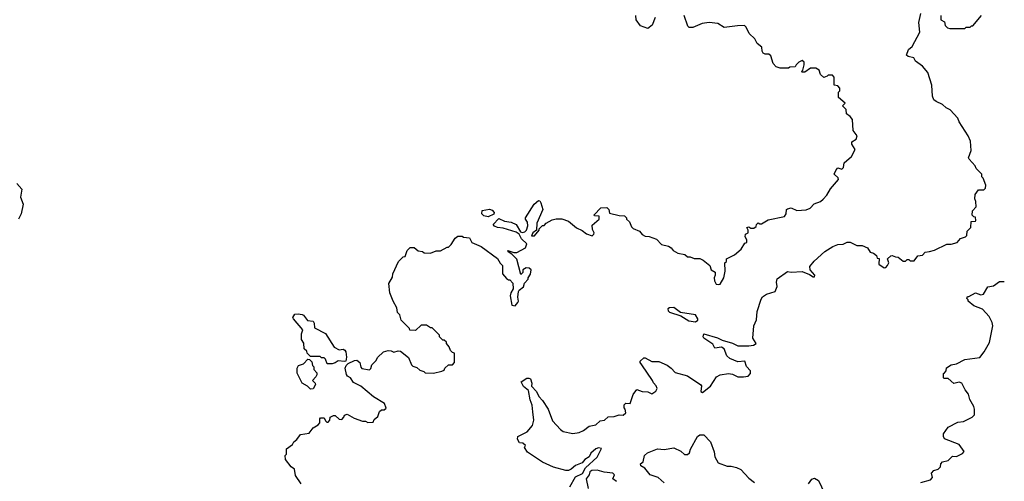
# Model space of a CAD drawing. Extents: x 1861455 to 2058065, y 200073 to 437907.
# Tile 399 of 574: x 2005846 to 2013055, y 308577 to 311955. Entities that reach past the tile are written whole.
import ezdxf

# ---------------------------------------------------------------- set-up
doc = ezdxf.new("R2010")
doc.units = 0

msp = doc.modelspace()

# ---------------------------------------------------------------- linework, layer by layer
at = {"layer": '0CON05XD'}
for points in [[(2009873.9, 308536.1), (2009915, 308608.8), (2009965.6, 308634.4), (2009988.9, 308675), (2010075, 308753.5), (2010105.8, 308815.8), (2010085, 308821.9), (2010065, 308814.4), (2010028.5, 308781.5), (2010014.4, 308755), (2009985, 308736.2), (2009965, 308712.3), (2009916.5, 308693.5), (2009885, 308664.4), (2009865, 308656), (2009845, 308656.2), (2009755, 308681.2), (2009675, 308716.2), (2009565, 308790), (2009543, 308823), (2009548.3, 308838.3), (2009530, 308855), (2009505, 308857.5), (2009490, 308885), (2009493.3, 308905), (2009560.5, 308939.5), (2009600, 308985), (2009611.4, 309025), (2009604.3, 309085), (2009598.8, 309135), (2009583.2, 309173.2), (2009571.7, 309241.7), (2009535, 309270), (2009518.8, 309305), (2009558.3, 309331.7), (2009575, 309332.5), (2009585, 309327.5), (2009596.7, 309295), (2009592.5, 309272.5), (2009631.2, 309235), (2009648, 309198), (2009675, 309167.5), (2009715, 309103.8), (2009748, 309018), (2009805.8, 308955), (2009825, 308941.9), (2009895, 308926.9), (2009942.5, 308935), (2009975, 308948), (2010015, 308979.2), (2010065, 308989.2), (2010095, 309018), (2010127, 309023), (2010155, 309048.8), (2010198.3, 309051.7), (2010235, 309062.5), (2010265, 309060), (2010283, 309077), (2010280, 309105), (2010272.5, 309115), (2010273, 309137), (2010285, 309147.5), (2010315, 309146.7), (2010338.8, 309211.2), (2010365, 309247.5), (2010403.9, 309233.9), (2010445, 309232.5), (2010475, 309217.5), (2010503, 309237), (2010512.5, 309255), (2010506.1, 309276.1), (2010486.4, 309296.4), (2010480, 309315), (2010401.7, 309428.3), (2010390, 309445), (2010390, 309455), (2010415, 309480), (2010425, 309480), (2010473.6, 309453.6), (2010525, 309453.8), (2010586.8, 309426.8), (2010615.4, 309405.4), (2010645, 309372), (2010735, 309347.5), (2010833, 309283), (2010837.5, 309275), (2010833.3, 309235), (2010845, 309227.5), (2010905, 309272), (2010948.3, 309341.7), (2010974.1, 309355.9), (2011035.8, 309365.8), (2011065, 309360), (2011105, 309340), (2011145, 309340), (2011180, 309345), (2011197.5, 309365), (2011196.7, 309385), (2011167.2, 309417.2), (2011155, 309455.8), (2011105, 309451.8), (2011045, 309474.5), (2011024.6, 309495), (2011004.5, 309545), (2010985, 309558.2), (2010935, 309550.5), (2010920.9, 309580.9), (2010854.4, 309625), (2010850, 309635), (2010854, 309655), (2010955, 309626.9), (2010988.6, 309608.6), (2011065, 309587.5), (2011105, 309568.1), (2011185, 309568.9), (2011218, 309572), (2011237.5, 309585), (2011214, 309625), (2011222, 309715), (2011241.2, 309758.8), (2011245, 309820), (2011275, 309910), (2011285, 309927.5), (2011313.9, 309946.1), (2011376.7, 309965), (2011393, 310003), (2011386.7, 310035), (2011392.3, 310057.7), (2011467, 310113), (2011495, 310108), (2011575, 310111.4), (2011629.7, 310089.7), (2011655, 310072), (2011665, 310072.5), (2011666.7, 310085), (2011633.3, 310125), (2011631.2, 310148.8), (2011663, 310187), (2011740.9, 310259.1), (2011800, 310295), (2011835, 310308.8), (2011875, 310313.3), (2011905, 310326.7), (2011926.4, 310326.4), (2011975, 310302.5), (2012015, 310302.5), (2012052.5, 310285), (2012073.6, 310253.6), (2012096.2, 310246.2), (2012118.3, 310228.3), (2012125, 310210), (2012138.3, 310208.3), (2012137.5, 310165), (2012175, 310140), (2012188.3, 310141.7), (2012200, 310155), (2012210, 310175), (2012200, 310205), (2012223, 310227), (2012235, 310230), (2012258.3, 310218.3), (2012277, 310217), (2012315, 310187.5), (2012331.7, 310188.3), (2012345, 310200), (2012355, 310200), (2012365, 310190), (2012395, 310190), (2012423, 310227), (2012455, 310232.5), (2012475, 310252.5), (2012508.3, 310258.3), (2012545, 310267.5), (2012635, 310312.5), (2012665, 310313.3), (2012710, 310325), (2012735, 310352.5), (2012770, 310365), (2012780, 310375), (2012783.3, 310406.7), (2012810, 310435), (2012811.7, 310478.3), (2012845, 310480), (2012847.5, 310485), (2012845, 310510), (2012831.7, 310511.7), (2012820, 310525), (2012823, 310557), (2012850, 310585), (2012847.5, 310625), (2012840, 310645), (2012842.5, 310675), (2012865, 310710), (2012905, 310710), (2012918.3, 310721.7), (2012920, 310745), (2012900, 310795), (2012890, 310805), (2012890, 310825), (2012850, 310865), (2012842.5, 310885), (2012796.7, 310935), (2012793.3, 310945), (2012813, 310997), (2012806.7, 311065), (2012791.2, 311105), (2012725, 311207.5), (2012713.8, 311235), (2012657.5, 311295), (2012629.3, 311309.3), (2012602.5, 311335), (2012555, 311356.2), (2012539.7, 311369.7), (2012530, 311395), (2012523.8, 311475), (2012495, 311567.5), (2012456.7, 311615), (2012405, 311652.5), (2012392.5, 311675), (2012350, 311685), (2012340, 311695), (2012352.9, 311737.1), (2012380.7, 311759.3), (2012436.4, 311863.6), (2012428.8, 311935), (2012445, 312000)], [(2010498.3, 311971.7), (2010477.5, 311915), (2010445, 311890), (2010390.7, 311910.7), (2010360, 311955), (2010357.5, 311985)], [(2011278.3, 310461.7), (2011325, 310490), (2011446.1, 310513.9), (2011457.5, 310535), (2011460, 310565), (2011468.3, 310571.7), (2011495, 310577.5), (2011535, 310557.5), (2011605, 310563.3), (2011633.6, 310576.4), (2011663, 310607), (2011710, 310625), (2011729.3, 310640.7), (2011755, 310670), (2011781.7, 310718.3), (2011840, 310785), (2011838.3, 310798.3), (2011810, 310825), (2011823, 310857), (2011835, 310870), (2011865, 310860), (2011877, 310873), (2011883.6, 310906.4), (2011937, 310953), (2011962.5, 311005), (2011937.5, 311045), (2011938.3, 311061.7), (2011969.3, 311080.7), (2011977.5, 311105), (2011947.5, 311145), (2011942.5, 311225), (2011926.4, 311246.4), (2011900, 311265), (2011897, 311297), (2011870, 311325), (2011890, 311345), (2011840, 311385), (2011840, 311425), (2011850, 311435), (2011850, 311455), (2011835, 311470), (2011810, 311475), (2011810, 311535), (2011798.3, 311548.3), (2011765, 311550), (2011758.3, 311541.7), (2011733, 311533), (2011710, 311555), (2011700, 311585), (2011675, 311600), (2011635, 311600), (2011595, 311570), (2011575, 311570), (2011570, 311575), (2011580, 311585), (2011590, 311625), (2011590, 311645), (2011575, 311657.5), (2011550, 311645), (2011530, 311625), (2011525, 311610), (2011485, 311607.5), (2011475, 311600), (2011415, 311600), (2011385, 311610), (2011363.3, 311633.3), (2011345, 311690), (2011331.7, 311701.7), (2011305, 311702.5), (2011290.7, 311710.7), (2011282.5, 311725), (2011280, 311755), (2011245, 311780), (2011227.5, 311815), (2011187.5, 311855), (2011165, 311900), (2011151.7, 311911.7), (2011100.7, 311909.3), (2011005, 311897.5), (2010956.4, 311926.4), (2010895, 311933.3), (2010843.6, 311926.4), (2010775, 311897.5), (2010748.3, 311898.3), (2010738.3, 311908.3), (2010710, 311985)], [(2012590, 311985), (2012590, 311955), (2012618.3, 311938.3), (2012623, 311913), (2012640, 311895), (2012655, 311890), (2012765, 311890), (2012775, 311900), (2012805, 311900), (2012815, 311910), (2012825, 311910), (2012887.5, 311985)], [(2005826, 310755), (2005862.5, 310715), (2005852, 310655), (2005871.2, 310605), (2005857.5, 310535), (2005837.5, 310495)], [(2007907.7, 308557.7), (2007865, 308620), (2007857.5, 308665), (2007835, 308682.5), (2007792.5, 308735), (2007790, 308765), (2007800, 308775), (2007800, 308815), (2007842.5, 308845), (2007853.6, 308866.4), (2007875, 308882.5), (2007901.7, 308918.3), (2007965, 308930), (2007995, 308967.5), (2008031.2, 308988.8), (2008043.8, 309005), (2008042.5, 309035), (2008048.3, 309041.7), (2008075, 309040), (2008085, 309020), (2008095, 309010), (2008105, 309010), (2008117, 309023), (2008120, 309045), (2008143, 309057), (2008157, 309057), (2008185, 309032.5), (2008205, 309030), (2008220, 309045), (2008225, 309060), (2008245, 309067.5), (2008295, 309037.5), (2008355, 309017.5), (2008377, 309017), (2008395, 309007.5), (2008435, 309010), (2008441.7, 309028.3), (2008468.3, 309051.7), (2008481.7, 309088.3), (2008495, 309100), (2008515, 309100), (2008528.3, 309111.7), (2008517.5, 309145), (2008435.9, 309195.9), (2008345, 309272.5), (2008290.7, 309300.7), (2008267.5, 309335), (2008247, 309347), (2008239.3, 309359.3), (2008230, 309405), (2008237.5, 309425), (2008251.7, 309438.3), (2008298.3, 309461.7), (2008315, 309462.5), (2008337, 309447), (2008343, 309413), (2008351.7, 309401.7), (2008407, 309393), (2008417, 309403), (2008425, 309430), (2008455, 309460), (2008467, 309483), (2008510, 309525), (2008545, 309533.3), (2008565, 309532.5), (2008585, 309522.5), (2008618.3, 309531.7), (2008635, 309530), (2008693, 309483), (2008715, 309430), (2008725, 309420), (2008755, 309410), (2008775, 309390), (2008805, 309380), (2008815, 309370), (2008875, 309367.5), (2008937, 309383), (2008955, 309390), (2008960, 309405), (2008985, 309430), (2009015, 309430), (2009030, 309445), (2009030, 309515), (2009015, 309520), (2009000, 309535), (2008991.7, 309561.7), (2008970, 309585), (2008970, 309595), (2008955, 309610), (2008945, 309610), (2008920, 309635), (2008920, 309645), (2008865, 309700), (2008855, 309700), (2008825, 309720), (2008785, 309720), (2008745, 309680), (2008701.7, 309681.7), (2008700, 309695), (2008640, 309755), (2008630, 309795), (2008613, 309813), (2008607.5, 309845), (2008580, 309895), (2008557, 309957), (2008550, 310025), (2008575, 310070), (2008577.5, 310095), (2008620, 310185), (2008655, 310220), (2008668.3, 310221.7), (2008682.5, 310265), (2008705, 310287.5), (2008735, 310287.5), (2008763, 310263), (2008795, 310257.5), (2008808.3, 310248.3), (2008855, 310247.5), (2008895, 310262.5), (2008927, 310263), (2008975, 310290), (2008985, 310290), (2009005, 310310), (2009033.6, 310356.4), (2009055, 310370), (2009085, 310370), (2009095, 310362.5), (2009138.3, 310358.3), (2009157.5, 310325), (2009224.1, 310294.1), (2009345, 310207.5), (2009363, 310173), (2009380, 310155), (2009380, 310095), (2009410.7, 310060.7), (2009425, 310050), (2009435, 310050), (2009457, 310027), (2009460, 309985), (2009443, 309957), (2009437.5, 309935), (2009450, 309865), (2009475, 309860), (2009492.5, 309885), (2009497.5, 309895), (2009493.3, 309925), (2009497.5, 309965), (2009503.3, 309976.7), (2009535, 310000), (2009543, 310027), (2009570, 310055), (2009570, 310065), (2009587, 310093), (2009590, 310125), (2009577, 310137), (2009555, 310140), (2009530, 310125), (2009530, 310105), (2009515, 310090), (2009485, 310202.5), (2009449.3, 310239.3), (2009422.5, 310255), (2009420, 310265), (2009465, 310250), (2009485, 310251.2), (2009550, 310285), (2009560, 310315), (2009521.2, 310351.2), (2009502.5, 310385), (2009480.7, 310400.7), (2009385, 310430), (2009345, 310434), (2009323, 310443), (2009312.5, 310455), (2009355, 310500), (2009395, 310480), (2009445, 310472.5), (2009480, 310455), (2009513.3, 310403.3), (2009525, 310396.7), (2009545, 310403.3), (2009556.2, 310415), (2009565.9, 310445.9), (2009564.1, 310474.1), (2009550, 310495), (2009550, 310505), (2009612.5, 310605), (2009645, 310632.5), (2009655, 310630), (2009662.5, 310615), (2009676.2, 310565), (2009633.6, 310466.4), (2009630, 310415), (2009602.5, 310395), (2009593.3, 310373.3), (2009616.4, 310373.6), (2009650, 310415), (2009650, 310425), (2009675, 310450), (2009685, 310450), (2009700, 310465), (2009745, 310490), (2009775, 310497.5), (2009815, 310496.7), (2009865, 310480), (2009922.2, 310432.2), (2009965, 310412.5), (2009995, 310388.8), (2010036.4, 310373.6), (2010050, 310385), (2010052.5, 310395), (2010040.7, 310420.7), (2010038.3, 310451.7), (2010090, 310495), (2010088.3, 310518.3), (2010055, 310520), (2010053, 310527), (2010101.7, 310578.3), (2010145, 310580), (2010160, 310565), (2010165, 310540), (2010235, 310522.5), (2010275, 310520), (2010290, 310505), (2010290, 310495), (2010310, 310475), (2010325, 310440), (2010337, 310427), (2010385, 310406.7), (2010403.6, 310383.6), (2010425, 310370), (2010455, 310367.5), (2010508.3, 310348.3), (2010545, 310310), (2010597, 310297), (2010616.4, 310286.4), (2010630, 310265), (2010665, 310247.5), (2010717, 310237), (2010735, 310220), (2010755, 310220), (2010785, 310207.5), (2010825, 310207.5), (2010850, 310195), (2010900, 310155), (2010910, 310125), (2010937, 310107), (2010937.5, 310085), (2010930, 310065), (2010933.3, 310045), (2010945, 310020), (2010965, 310017.5), (2010975, 310020), (2011002.5, 310065), (2011012.5, 310115), (2011010, 310175), (2011020, 310185), (2011020, 310205), (2011080, 310235), (2011127.5, 310275), (2011155, 310320), (2011170, 310325), (2011170, 310345), (2011157.5, 310365), (2011160, 310385), (2011180, 310395), (2011180, 310415), (2011170, 310435), (2011185, 310440), (2011198.3, 310428.3), (2011221.7, 310428.3), (2011238.3, 310441.7), (2011240, 310455), (2011251.7, 310468.3), (2011265, 310460), (2011278.3, 310461.7)], [(2009275, 310512.5), (2009245, 310520), (2009230, 310535), (2009231.7, 310558.3), (2009285, 310567.5), (2009305, 310560), (2009320, 310545), (2009318.3, 310531.7), (2009275, 310512.5)], [(2012445, 308567.5), (2012515, 308586.7), (2012528.8, 308605), (2012523, 308637), (2012540, 308655), (2012570, 308665), (2012588.3, 308681.7), (2012590, 308705), (2012601.7, 308718.3), (2012645, 308730), (2012675, 308760), (2012705, 308757.5), (2012749.3, 308780.7), (2012760, 308795), (2012723.3, 308845), (2012617.7, 308887.7), (2012608.8, 308905), (2012610, 308925), (2012645, 308972.5), (2012715, 309010), (2012755, 309013.3), (2012820, 309045), (2012837, 309063), (2012837.5, 309105), (2012832.5, 309125), (2012802.5, 309175), (2012793.9, 309213.9), (2012767.5, 309245), (2012743.9, 309293.9), (2012725, 309301.2), (2012685, 309292.5), (2012645, 309330), (2012615, 309330), (2012610, 309335), (2012610, 309365), (2012618.3, 309371.7), (2012630, 309385), (2012631.7, 309408.3), (2012665, 309430), (2012705, 309437.5), (2012765, 309467.5), (2012875, 309482.5), (2012907.5, 309525), (2012946.4, 309593.6), (2012970, 309715), (2012965, 309740), (2012943, 309783), (2012896.4, 309836.4), (2012831.7, 309861.7), (2012790, 309895), (2012790, 309905), (2012780, 309915), (2012785, 309930), (2012795, 309930), (2012845, 309956.7), (2012882.3, 309942.3), (2012903, 309947), (2012935, 309998.8), (2012975, 310008), (2013020.7, 310039.3), (2013055, 310040)], [(2010795, 309743.8), (2010811.2, 309755), (2010811.2, 309765), (2010793.8, 309793.8), (2010685, 309811.2), (2010635, 309848), (2010603.9, 309846.1), (2010592.3, 309837.7), (2010594.2, 309825), (2010604.2, 309815), (2010687.3, 309787.3), (2010745, 309751.7), (2010795, 309743.8)], [(2008135, 309436.2), (2008097.5, 309437.5), (2008085, 309470), (2008075, 309480), (2008055, 309480), (2008045, 309490), (2007975, 309490), (2007950, 309515), (2007948.3, 309528.3), (2007930, 309545), (2007927, 309587), (2007910, 309615), (2007910, 309655), (2007920, 309685), (2007850, 309765), (2007846.7, 309775), (2007860.7, 309799.3), (2007885, 309802.5), (2007915, 309797.5), (2007925, 309792.5), (2007953, 309753), (2007995, 309747.5), (2008002.5, 309735), (2008005, 309700), (2008085, 309657.5), (2008148.3, 309558.3), (2008185, 309540), (2008215, 309542.5), (2008226, 309536), (2008233.3, 309525), (2008240, 309485), (2008233, 309457), (2008225, 309452.5), (2008177.3, 309457.3), (2008155, 309444), (2008135, 309436.2)], [(2007975, 309250), (2007953, 309273), (2007914.1, 309294.1), (2007877, 309367), (2007876.7, 309405), (2007887, 309423), (2007925, 309437.5), (2007955, 309470), (2007968.3, 309468.3), (2007985, 309450), (2007990, 309425), (2008000, 309415), (2008000, 309395), (2008021.7, 309371.7), (2008022.5, 309355), (2008015, 309340), (2007990, 309315), (2008010, 309295), (2008012.5, 309285), (2007995, 309252.5), (2007975, 309250)], [(2010565, 308566.2), (2010520, 308605), (2010463.2, 308623.2), (2010422, 308672), (2010395, 308690), (2010392.5, 308705), (2010410.5, 308719.5), (2010421.2, 308765), (2010442.5, 308785), (2010515, 308813.3), (2010565, 308808.8), (2010635, 308821.2), (2010687, 308797), (2010712.5, 308772.5), (2010735, 308772.5), (2010749.4, 308785), (2010758, 308812), (2010808.8, 308905), (2010825, 308916), (2010847.7, 308917.7), (2010855.8, 308915.8), (2010903.3, 308865), (2010931.2, 308791.2), (2010936.2, 308755), (2010960.9, 308710.9), (2011025, 308687.5), (2011055, 308687.5), (2011095, 308677.5), (2011125, 308662.5), (2011185, 308600), (2011225, 308568.8)], [(2010216.1, 308576.1), (2010190, 308595), (2010200, 308625), (2010190, 308635), (2010125, 308643.8), (2010075, 308658), (2010035, 308655.8), (2010021.2, 308645), (2010016.1, 308623.9), (2009992.5, 308595), (2010008.8, 308525)], [(2011621.7, 308558.3), (2011647, 308593), (2011665, 308600), (2011695, 308582.5), (2011758.8, 308448.8)]]:
    msp.add_lwpolyline(points, dxfattribs=at)

doc.saveas('drawing.dxf')
